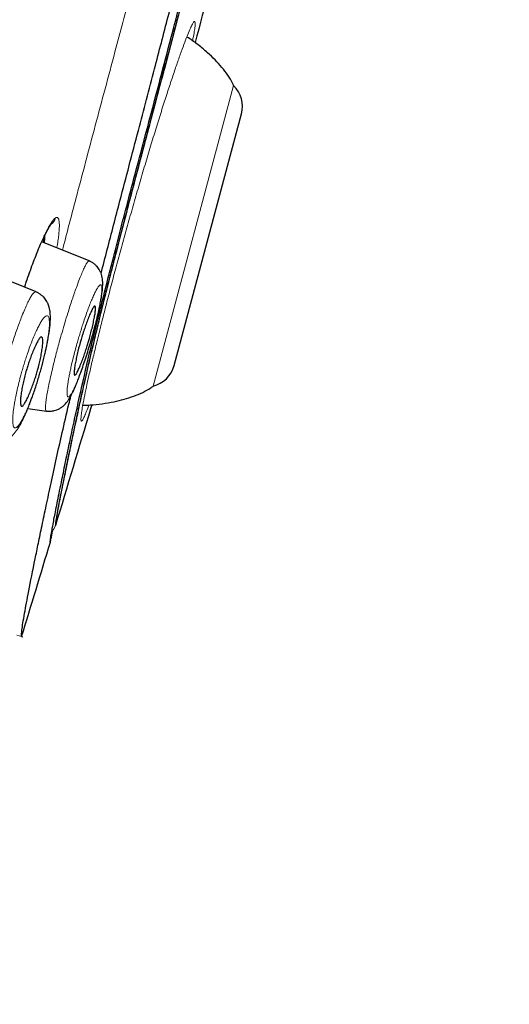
# Model space of a CAD drawing. Header units: millimetres. Extents: x 8 to 830, y 12 to 2106.
# Tile 605 of 624: x 804 to 817, y 1789 to 1814. Entities that reach past the tile are written whole.
import ezdxf

# ---------------------------------------------------------------- set-up
doc = ezdxf.new("R2010")
doc.units = ezdxf.units.MM

msp = doc.modelspace()

# ---------------------------------------------------------------- linework, layer by layer
at = {"color": 7, "linetype": 'Continuous', "lineweight": 30}
for p, q in [((808.252, 1813.482), (808.22, 1813.49)), ((808.252, 1813.482), (808.22, 1813.49)), ((808.232, 1805.056), (809.917, 1811.345)), ((806.114, 1807.675), (804.929, 1808.153)), ((804.784, 1806.9), (803.52, 1807.411)), ((804.579, 1803.982), (805.042, 1803.916)), ((805.268, 1801.055), (805.266, 1801.063)), ((805.185, 1800.928), (805.152, 1800.718)), ((805.149, 1800.692), (805.141, 1800.638)), ((804.423, 1798.284), (804.451, 1798.276))]:
    msp.add_line(p, q, dxfattribs=at)
at = {"color": 8, "linetype": 'Continuous', "lineweight": 0}
for p, q in [((809.719, 1812.054), (807.706, 1804.542)), ((804.423, 1798.281), (804.301, 1798.316))]:
    msp.add_line(p, q, dxfattribs=at)
at = {"color": 8, "linetype": 'Continuous', "lineweight": 0, "flags": 128}
msp.add_lwpolyline([(805.234, 1800.983), (805.246, 1801.003), (805.268, 1801.055)], dxfattribs=at)
msp.add_lwpolyline([(805.234, 1800.983), (805.246, 1801.003), (805.268, 1801.055)], dxfattribs=at)
at = {"color": 7, "linetype": 'Continuous', "lineweight": 30}
for centre, radius, start, end in [((809.221, 1811.532), 0.721, 345, 46.3666), ((807.536, 1805.242), 0.721, 283.6334, 345), ((16.903, 2039.462), 823.624, 342.972548, 343.144005)]:
    msp.add_arc(centre, radius, start, end, dxfattribs=at)
at = {"color": 8, "linetype": 'Continuous', "lineweight": 0}
for centre, radius, start, end in [((804.987, 1808.822), 0.293, 304.5174, 345.1092), ((804.98, 1801.142), 0.3, 312.1917, 343.1754)]:
    msp.add_arc(centre, radius, start, end, dxfattribs=at)
at = {"color": 7, "linetype": 'Continuous', "lineweight": 30}
for points, knots in [([(815.242, 1879.54), (815.241, 1879.537), (815.239, 1879.531), (815.201, 1879.413), (815.109, 1879.093), (814.952, 1878.525), (814.727, 1877.697), (814.429, 1876.616), (814.055, 1875.245), (813.642, 1873.725), (813.208, 1872.122), (812.777, 1870.525), (812.282, 1868.669), (811.716, 1866.525), (811.092, 1864.109), (810.385, 1861.345), (809.603, 1858.269), (808.758, 1854.924), (807.905, 1851.54), (807.049, 1848.142), (805.912, 1843.619), (804.484, 1837.963), (802.769, 1831.185), (801.052, 1824.437), (799.336, 1817.706), (797.645, 1811.126), (795.982, 1804.673), (794.349, 1798.348), (792.94, 1792.889), (791.758, 1788.305), (790.801, 1784.591), (789.849, 1780.89), (789.234, 1778.489), (788.925, 1777.283)], [0, 0, 0, 0, 0.01834, 0.049646, 0.081159, 0.112776, 0.144427, 0.176122, 0.207963, 0.24004, 0.261619, 0.283406, 0.305452, 0.327787, 0.350088, 0.372164, 0.398331, 0.424187, 0.449771, 0.475138, 0.500324, 0.550384, 0.600197, 0.649769, 0.69912, 0.748534, 0.794887, 0.841452, 0.888204, 0.915872, 0.943695, 0.971714, 1, 1, 1, 1]), ([(815.242, 1879.54), (815.241, 1879.537), (815.239, 1879.531), (815.201, 1879.413), (815.109, 1879.093), (814.952, 1878.525), (814.727, 1877.697), (814.429, 1876.616), (814.055, 1875.245), (813.642, 1873.725), (813.208, 1872.122), (812.777, 1870.525), (812.282, 1868.669), (811.716, 1866.525), (811.092, 1864.109), (810.385, 1861.345), (809.603, 1858.269), (808.758, 1854.924), (807.905, 1851.54), (807.049, 1848.142), (805.912, 1843.619), (804.484, 1837.963), (802.769, 1831.185), (801.052, 1824.437), (799.336, 1817.706), (797.645, 1811.126), (795.982, 1804.673), (794.349, 1798.348), (792.94, 1792.889), (791.758, 1788.305), (790.801, 1784.591), (789.849, 1780.89), (789.234, 1778.489), (788.925, 1777.283)], [0, 0, 0, 0, 0.01834, 0.049646, 0.081159, 0.112776, 0.144427, 0.176122, 0.207963, 0.24004, 0.261619, 0.283406, 0.305452, 0.327787, 0.350088, 0.372164, 0.398331, 0.424187, 0.449771, 0.475138, 0.500324, 0.550384, 0.600197, 0.649769, 0.69912, 0.748534, 0.794887, 0.841452, 0.888204, 0.915872, 0.943695, 0.971714, 1, 1, 1, 1]), ([(816.606, 1877.625), (816.605, 1877.622), (816.604, 1877.615), (816.565, 1877.483), (816.476, 1877.159), (816.336, 1876.63), (816.155, 1875.94), (815.943, 1875.144), (815.685, 1874.177), (815.378, 1873.02), (815.034, 1871.725), (814.657, 1870.302), (814.252, 1868.771), (813.829, 1867.161), (813.401, 1865.515), (812.983, 1863.888), (812.538, 1862.141), (812.019, 1860.097), (811.422, 1857.746), (810.75, 1855.094), (810.064, 1852.386), (809.367, 1849.642), (808.664, 1846.875), (807.721, 1843.17), (806.532, 1838.517), (805.097, 1832.921), (803.657, 1827.324), (802.212, 1821.731), (800.765, 1816.142), (799.387, 1810.852), (798.085, 1805.856), (796.857, 1801.159), (795.631, 1796.466), (794.559, 1792.367), (793.642, 1788.863), (792.88, 1785.949), (792.126, 1783.059), (791.38, 1780.196), (790.898, 1778.336), (790.658, 1777.405)], [0, 0, 0, 0, 0.028654, 0.059928, 0.09124, 0.122572, 0.14765, 0.172731, 0.197817, 0.222921, 0.248052, 0.269017, 0.290007, 0.311024, 0.326805, 0.342591, 0.358372, 0.374141, 0.395139, 0.416112, 0.437059, 0.457984, 0.478883, 0.499762, 0.54148, 0.583159, 0.624801, 0.666394, 0.707958, 0.749542, 0.784512, 0.819509, 0.85453, 0.889572, 0.911612, 0.933672, 0.955754, 0.977859, 1, 1, 1, 1]), ([(816.606, 1877.624), (816.605, 1877.621), (816.603, 1877.614), (816.565, 1877.483), (816.476, 1877.159), (816.336, 1876.63), (816.155, 1875.94), (815.943, 1875.144), (815.685, 1874.177), (815.378, 1873.02), (815.034, 1871.725), (814.657, 1870.302), (814.252, 1868.771), (813.829, 1867.161), (813.401, 1865.515), (812.983, 1863.888), (812.538, 1862.141), (812.019, 1860.097), (811.422, 1857.746), (810.75, 1855.094), (810.064, 1852.386), (809.367, 1849.642), (808.664, 1846.875), (807.721, 1843.17), (806.532, 1838.517), (805.097, 1832.921), (803.657, 1827.324), (802.212, 1821.731), (800.765, 1816.142), (799.387, 1810.852), (798.085, 1805.856), (796.857, 1801.159), (795.631, 1796.466), (794.559, 1792.367), (793.642, 1788.863), (792.88, 1785.949), (792.126, 1783.059), (791.38, 1780.196), (790.898, 1778.336), (790.658, 1777.405)], [0, 0, 0, 0, 0.027628, 0.058936, 0.090281, 0.121646, 0.14675, 0.171858, 0.19697, 0.2221, 0.247258, 0.268245, 0.289258, 0.310297, 0.326094, 0.341896, 0.357694, 0.37348, 0.3945, 0.415495, 0.436465, 0.457411, 0.478333, 0.499234, 0.540995, 0.582719, 0.624404, 0.666041, 0.70765, 0.749277, 0.784284, 0.819319, 0.854376, 0.889455, 0.911519, 0.933602, 0.955707, 0.977835, 1, 1, 1, 1]), ([(790.833, 1777.52), (791.112, 1778.627), (791.683, 1780.885), (792.591, 1784.414), (793.524, 1788.029), (794.473, 1791.683), (795.532, 1795.749), (796.701, 1800.234), (797.979, 1805.133), (799.415, 1810.65), (801.006, 1816.772), (802.737, 1823.494), (804.461, 1830.215), (806.18, 1836.934), (807.604, 1842.524), (808.738, 1846.98), (809.586, 1850.307), (810.422, 1853.585), (811.241, 1856.787), (811.988, 1859.697), (812.653, 1862.278), (813.233, 1864.516), (813.76, 1866.524), (814.227, 1868.281), (814.636, 1869.815), (815.054, 1871.372), (815.454, 1872.866), (815.815, 1874.209), (816.101, 1875.272), (816.34, 1876.168), (816.509, 1876.803), (816.592, 1877.083), (816.596, 1877.096), (816.598, 1877.103)], [0, 0, 0, 0, 0.026664, 0.054357, 0.082001, 0.109685, 0.137453, 0.17399, 0.210713, 0.24757, 0.297859, 0.348126, 0.398373, 0.448601, 0.498899, 0.524186, 0.549552, 0.574879, 0.600129, 0.625492, 0.64667, 0.667756, 0.688924, 0.710123, 0.731243, 0.752352, 0.784057, 0.815599, 0.846785, 0.877833, 0.919215, 0.960784, 1, 1, 1, 1]), ([(816.592, 1876.721), (816.59, 1876.715), (816.586, 1876.703), (816.5, 1876.42), (816.325, 1875.774), (816.077, 1874.856), (815.782, 1873.771), (815.412, 1872.41), (815.004, 1870.9), (814.578, 1869.325), (814.161, 1867.771), (813.687, 1865.993), (813.154, 1863.96), (812.569, 1861.693), (811.901, 1859.086), (811.155, 1856.162), (810.344, 1852.965), (809.522, 1849.723), (808.697, 1846.461), (807.592, 1842.089), (806.197, 1836.589), (804.509, 1829.959), (802.809, 1823.313), (801.098, 1816.661), (799.584, 1810.844), (798.284, 1805.861), (797.198, 1801.713), (796.113, 1797.567), (795.031, 1793.43), (793.957, 1789.313), (792.899, 1785.241), (791.86, 1781.214), (791.207, 1778.631), (790.879, 1777.336)], [0, 0, 0, 0, 0.039392, 0.081265, 0.123167, 0.154792, 0.186451, 0.217971, 0.249506, 0.270698, 0.291841, 0.312877, 0.334073, 0.355258, 0.376322, 0.401743, 0.427011, 0.451975, 0.476801, 0.50158, 0.551155, 0.600863, 0.650713, 0.700608, 0.750487, 0.781648, 0.812807, 0.843984, 0.875217, 0.906469, 0.937628, 0.968734, 1, 1, 1, 1]), ([(811.229, 1825.513), (811.208, 1825.433), (811.11, 1825.047), (810.928, 1824.305), (810.685, 1823.305), (810.399, 1822.116), (810.071, 1820.749), (809.698, 1819.208), (809.32, 1817.668), (808.936, 1816.129), (808.542, 1814.592), (808.141, 1813.057), (807.737, 1811.527), (807.38, 1810.174), (807.071, 1809.001), (806.813, 1808.01), (806.588, 1807.13), (806.399, 1806.372), (806.243, 1805.729), (806.102, 1805.132), (805.964, 1804.528), (805.835, 1803.94), (805.715, 1803.375), (805.595, 1802.794), (805.477, 1802.222), (805.381, 1801.744), (805.318, 1801.414), (805.282, 1801.209), (805.266, 1801.097), (805.266, 1801.057), (805.267, 1801.056), (805.268, 1801.055)], [0, 0, 0, 0, 0.007817, 0.037833, 0.06797, 0.098181, 0.143342, 0.188406, 0.233474, 0.278561, 0.323701, 0.368835, 0.413846, 0.45873, 0.488803, 0.518974, 0.549039, 0.571582, 0.594185, 0.616801, 0.639383, 0.669484, 0.699681, 0.729881, 0.775053, 0.820335, 0.856452, 0.892299, 0.928102, 0.964002, 1, 1, 1, 1]), ([(811.229, 1825.513), (811.208, 1825.433), (811.11, 1825.047), (810.928, 1824.305), (810.685, 1823.305), (810.399, 1822.116), (810.071, 1820.749), (809.698, 1819.208), (809.32, 1817.668), (808.936, 1816.129), (808.542, 1814.592), (808.141, 1813.057), (807.737, 1811.527), (807.38, 1810.174), (807.071, 1809.001), (806.813, 1808.01), (806.588, 1807.13), (806.399, 1806.372), (806.243, 1805.729), (806.102, 1805.132), (805.964, 1804.528), (805.835, 1803.94), (805.715, 1803.375), (805.595, 1802.794), (805.477, 1802.222), (805.381, 1801.744), (805.318, 1801.414), (805.282, 1801.209), (805.266, 1801.097), (805.266, 1801.057), (805.267, 1801.056), (805.268, 1801.055)], [0, 0, 0, 0, 0.007817, 0.037833, 0.06797, 0.098181, 0.143342, 0.188406, 0.233474, 0.278561, 0.323701, 0.368835, 0.413846, 0.45873, 0.488803, 0.518974, 0.549039, 0.571582, 0.594185, 0.616801, 0.639383, 0.669484, 0.699681, 0.729881, 0.775053, 0.820335, 0.856452, 0.892299, 0.928102, 0.964002, 1, 1, 1, 1]), ([(811.225, 1825.501), (811.225, 1825.5), (811.216, 1825.464), (811.197, 1825.391), (811.147, 1825.19), (811.071, 1824.884), (810.967, 1824.462), (810.857, 1824.013), (810.741, 1823.535), (810.619, 1823.029), (810.522, 1822.628), (810.457, 1822.357), (810.427, 1822.233), (810.403, 1822.13), (810.379, 1822.032), (810.33, 1821.827), (810.256, 1821.52), (810.156, 1821.103), (810.048, 1820.651), (809.926, 1820.146), (809.79, 1819.586), (809.645, 1818.989), (809.52, 1818.481), (809.419, 1818.07), (809.344, 1817.767), (809.267, 1817.456), (809.188, 1817.138), (809.107, 1816.813), (809.023, 1816.481), (808.929, 1816.109), (808.828, 1815.71), (808.722, 1815.295), (808.623, 1814.909), (808.53, 1814.551), (808.445, 1814.222), (808.374, 1813.95), (808.317, 1813.729), (808.271, 1813.556), (808.229, 1813.395), (808.19, 1813.247), (808.147, 1813.083), (808.097, 1812.89), (808.011, 1812.563), (807.897, 1812.133), (807.761, 1811.616), (807.617, 1811.07), (807.511, 1810.671), (807.442, 1810.411), (807.422, 1810.332), (807.401, 1810.255), (807.381, 1810.177), (807.36, 1810.101), (807.305, 1809.892), (807.217, 1809.558), (807.098, 1809.105), (806.985, 1808.672), (806.896, 1808.33), (806.83, 1808.073), (806.784, 1807.897), (806.74, 1807.725), (806.697, 1807.557), (806.655, 1807.392), (806.614, 1807.231), (806.548, 1806.969), (806.458, 1806.611), (806.349, 1806.168), (806.267, 1805.827), (806.207, 1805.575), (806.166, 1805.404), (806.127, 1805.238), (806.089, 1805.074), (806.053, 1804.915), (806.017, 1804.759), (805.966, 1804.531), (805.901, 1804.237), (805.824, 1803.889), (805.753, 1803.558), (805.687, 1803.246), (805.626, 1802.957), (805.571, 1802.691), (805.522, 1802.446), (805.481, 1802.243), (805.447, 1802.076), (805.427, 1801.975), (805.415, 1801.912), (805.409, 1801.882), (805.403, 1801.853), (805.397, 1801.824), (805.392, 1801.795), (805.386, 1801.767), (805.374, 1801.704), (805.356, 1801.612), (805.336, 1801.503), (805.319, 1801.405), (805.304, 1801.319), (805.293, 1801.246), (805.284, 1801.185), (805.277, 1801.137), (805.273, 1801.1), (805.269, 1801.074), (805.268, 1801.058), (805.268, 1801.056), (805.268, 1801.055)], [0, 0, 0, 0, 0.000077, 0.003525, 0.006991, 0.019328, 0.03231, 0.045965, 0.06032, 0.075395, 0.091209, 0.096029, 0.09938, 0.102209, 0.105104, 0.108064, 0.12033, 0.132144, 0.144775, 0.160123, 0.176531, 0.194002, 0.212539, 0.221208, 0.230093, 0.239194, 0.24851, 0.258041, 0.267789, 0.277752, 0.29075, 0.302917, 0.314253, 0.324758, 0.334432, 0.343275, 0.348761, 0.353871, 0.358603, 0.362958, 0.366936, 0.373012, 0.379977, 0.395806, 0.411047, 0.425702, 0.444159, 0.446502, 0.448828, 0.451137, 0.453429, 0.455704, 0.457962, 0.472026, 0.4856, 0.498699, 0.51134, 0.516872, 0.522317, 0.527678, 0.532956, 0.538153, 0.543272, 0.548316, 0.563445, 0.578452, 0.593409, 0.599822, 0.606246, 0.612685, 0.619146, 0.625634, 0.632154, 0.638712, 0.655206, 0.671952, 0.688994, 0.706376, 0.724136, 0.741086, 0.758426, 0.776181, 0.78814, 0.800296, 0.803053, 0.80582, 0.808598, 0.811386, 0.814185, 0.816994, 0.819814, 0.83321, 0.847266, 0.862003, 0.877436, 0.89358, 0.910447, 0.927023, 0.94426, 0.962164, 0.980742, 1, 1, 1, 1]), ([(811.225, 1825.501), (811.225, 1825.5), (811.216, 1825.464), (811.197, 1825.391), (811.147, 1825.19), (811.071, 1824.884), (810.967, 1824.462), (810.857, 1824.013), (810.741, 1823.535), (810.619, 1823.029), (810.522, 1822.628), (810.457, 1822.357), (810.427, 1822.233), (810.403, 1822.13), (810.379, 1822.032), (810.33, 1821.827), (810.256, 1821.52), (810.156, 1821.103), (810.048, 1820.651), (809.926, 1820.146), (809.79, 1819.586), (809.645, 1818.989), (809.52, 1818.481), (809.419, 1818.07), (809.344, 1817.767), (809.267, 1817.456), (809.188, 1817.138), (809.107, 1816.813), (809.023, 1816.481), (808.929, 1816.109), (808.828, 1815.71), (808.722, 1815.295), (808.623, 1814.909), (808.53, 1814.551), (808.445, 1814.222), (808.374, 1813.95), (808.317, 1813.729), (808.271, 1813.556), (808.229, 1813.395), (808.19, 1813.247), (808.147, 1813.083), (808.097, 1812.89), (808.011, 1812.563), (807.897, 1812.133), (807.761, 1811.616), (807.617, 1811.07), (807.511, 1810.671), (807.442, 1810.411), (807.422, 1810.332), (807.401, 1810.255), (807.381, 1810.177), (807.36, 1810.101), (807.305, 1809.892), (807.217, 1809.558), (807.098, 1809.105), (806.985, 1808.672), (806.896, 1808.33), (806.83, 1808.073), (806.784, 1807.897), (806.74, 1807.725), (806.697, 1807.557), (806.655, 1807.392), (806.614, 1807.231), (806.548, 1806.969), (806.458, 1806.611), (806.349, 1806.168), (806.267, 1805.827), (806.207, 1805.575), (806.166, 1805.404), (806.127, 1805.238), (806.089, 1805.074), (806.053, 1804.915), (806.017, 1804.759), (805.966, 1804.531), (805.901, 1804.237), (805.824, 1803.889), (805.753, 1803.558), (805.687, 1803.246), (805.626, 1802.957), (805.571, 1802.691), (805.522, 1802.446), (805.481, 1802.243), (805.447, 1802.076), (805.427, 1801.975), (805.415, 1801.912), (805.409, 1801.882), (805.403, 1801.853), (805.397, 1801.824), (805.392, 1801.795), (805.386, 1801.767), (805.374, 1801.704), (805.356, 1801.612), (805.336, 1801.503), (805.319, 1801.405), (805.304, 1801.319), (805.293, 1801.246), (805.284, 1801.185), (805.277, 1801.137), (805.273, 1801.1), (805.269, 1801.074), (805.268, 1801.058), (805.268, 1801.056), (805.268, 1801.055)], [0, 0, 0, 0, 0.000077, 0.003525, 0.006991, 0.019328, 0.03231, 0.045965, 0.06032, 0.075395, 0.091209, 0.096029, 0.09938, 0.102209, 0.105104, 0.108064, 0.12033, 0.132144, 0.144775, 0.160123, 0.176531, 0.194002, 0.212539, 0.221208, 0.230093, 0.239194, 0.24851, 0.258041, 0.267789, 0.277752, 0.29075, 0.302917, 0.314253, 0.324758, 0.334432, 0.343275, 0.348761, 0.353871, 0.358603, 0.362958, 0.366936, 0.373012, 0.379977, 0.395806, 0.411047, 0.425702, 0.444159, 0.446502, 0.448828, 0.451137, 0.453429, 0.455704, 0.457962, 0.472026, 0.4856, 0.498699, 0.51134, 0.516872, 0.522317, 0.527678, 0.532956, 0.538153, 0.543272, 0.548316, 0.563445, 0.578452, 0.593409, 0.599822, 0.606246, 0.612685, 0.619146, 0.625634, 0.632154, 0.638712, 0.655206, 0.671952, 0.688994, 0.706376, 0.724136, 0.741086, 0.758426, 0.776181, 0.78814, 0.800296, 0.803053, 0.80582, 0.808598, 0.811386, 0.814185, 0.816994, 0.819814, 0.83321, 0.847266, 0.862003, 0.877436, 0.89358, 0.910447, 0.927023, 0.94426, 0.962164, 0.980742, 1, 1, 1, 1]), ([(810.165, 1818.576), (809.937, 1817.663), (809.483, 1815.843), (808.998, 1814.031), (808.756, 1813.129)], [0, 0, 0, 0, 0.501809, 1, 1, 1, 1]), ([(810.165, 1818.576), (809.937, 1817.663), (809.483, 1815.843), (808.998, 1814.031), (808.756, 1813.129)], [0, 0, 0, 0, 0.501809, 1, 1, 1, 1]), ([(805.141, 1800.638), (805.141, 1800.639), (805.141, 1800.641), (805.14, 1800.657), (805.142, 1800.689), (805.151, 1800.763), (805.173, 1800.897), (805.204, 1801.065), (805.24, 1801.254), (805.278, 1801.448), (805.322, 1801.671), (805.373, 1801.923), (805.44, 1802.252), (805.524, 1802.662), (805.629, 1803.166), (805.744, 1803.701), (805.896, 1804.395), (806.116, 1805.352), (806.362, 1806.357), (806.557, 1807.134), (806.684, 1807.631), (806.817, 1808.151), (806.957, 1808.693), (807.105, 1809.257), (807.304, 1810.016), (807.583, 1811.066), (807.961, 1812.497), (808.393, 1814.145), (808.692, 1815.319), (808.844, 1815.916)], [0, 0, 0, 0, 0.038356, 0.070617, 0.096794, 0.136428, 0.174923, 0.212403, 0.239022, 0.265862, 0.29297, 0.320391, 0.348171, 0.390495, 0.430347, 0.467919, 0.503444, 0.562312, 0.622714, 0.643583, 0.664928, 0.686813, 0.709298, 0.732439, 0.756286, 0.801977, 0.859326, 0.928427, 1, 1, 1, 1]), ([(806.41, 1807.358), (806.41, 1807.359), (806.46, 1807.556), (806.564, 1807.959), (806.721, 1808.564), (806.979, 1809.553), (807.321, 1810.856), (807.723, 1812.395), (808.029, 1813.567), (808.2, 1814.227), (808.258, 1814.449)], [0, 0, 0, 0, 0.0005376, 0.0872559, 0.1742358, 0.2612647, 0.5090457, 0.7239542, 0.9069932, 1, 1, 1, 1]), ([(809.726, 1812.043), (809.716, 1812.068), (809.674, 1812.163), (809.575, 1812.321), (809.429, 1812.515), (809.258, 1812.702), (809.061, 1812.889), (808.839, 1813.071), (808.664, 1813.202), (808.564, 1813.264), (808.55, 1813.273)], [0, 0, 0, 0, 0.046023, 0.181452, 0.322982, 0.469787, 0.620543, 0.79552, 0.970632, 1, 1, 1, 1]), ([(804.497, 1807.016), (804.498, 1807.019), (804.526, 1807.105), (804.582, 1807.266), (804.663, 1807.493), (804.74, 1807.7), (804.814, 1807.887), (804.883, 1808.052), (804.946, 1808.195), (805.005, 1808.318), (805.057, 1808.42), (805.105, 1808.503), (805.138, 1808.556), (805.156, 1808.581), (805.154, 1808.58), (805.153, 1808.579)], [0, 0, 0, 0, 0.003408, 0.0985, 0.192887, 0.285186, 0.375501, 0.463982, 0.550619, 0.635342, 0.718056, 0.798981, 0.879637, 0.96016, 1, 1, 1, 1]), ([(804.497, 1807.016), (804.498, 1807.019), (804.526, 1807.105), (804.582, 1807.266), (804.663, 1807.493), (804.74, 1807.7), (804.814, 1807.887), (804.883, 1808.052), (804.946, 1808.195), (805.005, 1808.318), (805.057, 1808.42), (805.105, 1808.503), (805.138, 1808.556), (805.156, 1808.581), (805.154, 1808.58), (805.153, 1808.579)], [0, 0, 0, 0, 0.003408, 0.0985, 0.192887, 0.285186, 0.375501, 0.463982, 0.550619, 0.635342, 0.718056, 0.798981, 0.879637, 0.96016, 1, 1, 1, 1]), ([(804.974, 1808.135), (804.978, 1808.166), (804.986, 1808.223), (804.987, 1808.263), (804.988, 1808.281)], [0, 0, 0, 0, 0.560472, 1, 1, 1, 1]), ([(804.974, 1808.135), (804.978, 1808.166), (804.986, 1808.223), (804.987, 1808.263), (804.988, 1808.281)], [0, 0, 0, 0, 0.560472, 1, 1, 1, 1]), ([(805.042, 1803.92), (805.078, 1803.917), (805.144, 1803.911), (805.233, 1803.926), (805.297, 1803.946), (805.357, 1803.972), (805.417, 1804.007), (805.474, 1804.053), (805.521, 1804.1), (805.561, 1804.148), (805.599, 1804.202), (805.633, 1804.258), (805.66, 1804.307), (805.686, 1804.358), (805.718, 1804.424), (805.759, 1804.515), (805.806, 1804.629), (805.86, 1804.767), (805.919, 1804.927), (805.981, 1805.107), (806.043, 1805.299), (806.105, 1805.498), (806.165, 1805.702), (806.222, 1805.907), (806.275, 1806.11), (806.322, 1806.3), (806.36, 1806.471), (806.389, 1806.615), (806.411, 1806.732), (806.425, 1806.82), (806.434, 1806.888), (806.441, 1806.944), (806.446, 1807.002), (806.45, 1807.066), (806.451, 1807.143), (806.444, 1807.222), (806.431, 1807.294), (806.414, 1807.351), (806.396, 1807.394), (806.376, 1807.434), (806.348, 1807.482), (806.307, 1807.533), (806.256, 1807.584), (806.191, 1807.634), (806.139, 1807.658), (806.112, 1807.67)], [0, 0, 0, 0, 0.021417, 0.039023, 0.052212, 0.061033, 0.07784, 0.096663, 0.111416, 0.129812, 0.15155, 0.171462, 0.188191, 0.202923, 0.227479, 0.255452, 0.286824, 0.321576, 0.359078, 0.396963, 0.435058, 0.473389, 0.511968, 0.550833, 0.590082, 0.629563, 0.666832, 0.700191, 0.729678, 0.755315, 0.773062, 0.789505, 0.806963, 0.825911, 0.848876, 0.871889, 0.8941, 0.911687, 0.918789, 0.927055, 0.939496, 0.951565, 0.96585, 0.982116, 1, 1, 1, 1]), ([(803.714, 1803.144), (803.739, 1803.141), (803.787, 1803.137), (803.855, 1803.142), (803.911, 1803.152), (803.954, 1803.164), (803.985, 1803.175), (804.011, 1803.186), (804.037, 1803.198), (804.075, 1803.218), (804.126, 1803.251), (804.188, 1803.303), (804.247, 1803.366), (804.294, 1803.427), (804.335, 1803.488), (804.371, 1803.547), (804.405, 1803.607), (804.443, 1803.681), (804.483, 1803.763), (804.52, 1803.844), (804.55, 1803.912), (804.572, 1803.964), (804.589, 1804.006), (804.606, 1804.049), (804.628, 1804.106), (804.658, 1804.185), (804.695, 1804.287), (804.74, 1804.414), (804.786, 1804.553), (804.831, 1804.697), (804.872, 1804.834), (804.91, 1804.967), (804.947, 1805.103), (804.981, 1805.236), (805.011, 1805.364), (805.035, 1805.471), (805.054, 1805.559), (805.068, 1805.63), (805.08, 1805.694), (805.092, 1805.762), (805.105, 1805.841), (805.12, 1805.943), (805.135, 1806.065), (805.144, 1806.201), (805.143, 1806.324), (805.133, 1806.427), (805.114, 1806.508), (805.096, 1806.565), (805.079, 1806.606), (805.06, 1806.645), (805.036, 1806.685), (805.004, 1806.731), (804.962, 1806.778), (804.912, 1806.822), (804.851, 1806.864), (804.805, 1806.885), (804.781, 1806.896)], [0, 0, 0, 0, 0.0160191, 0.0299163, 0.0414499, 0.0504656, 0.0568818, 0.0616346, 0.0684634, 0.0777683, 0.0939706, 0.1143397, 0.136877, 0.1603959, 0.182004, 0.2000407, 0.2185063, 0.2412104, 0.2681126, 0.2892447, 0.3062275, 0.3188584, 0.3271799, 0.3359877, 0.3490303, 0.3664268, 0.3881832, 0.414315, 0.4448377, 0.4706249, 0.4977854, 0.5232456, 0.5468308, 0.5753728, 0.6006012, 0.6223826, 0.6407276, 0.6556599, 0.6681808, 0.6831277, 0.7011689, 0.722242, 0.7564452, 0.7930279, 0.8307412, 0.86421, 0.8838764, 0.9000476, 0.9123679, 0.9186118, 0.9282627, 0.9414063, 0.9535062, 0.9674219, 0.9829938, 1, 1, 1, 1]), ([(805.908, 1805.706), (805.914, 1805.728), (805.928, 1805.775), (805.952, 1805.849), (805.984, 1805.945), (806.025, 1806.063), (806.075, 1806.198), (806.126, 1806.329), (806.177, 1806.444), (806.223, 1806.528), (806.25, 1806.551), (806.263, 1806.538), (806.27, 1806.513), (806.27, 1806.458), (806.259, 1806.359), (806.238, 1806.237), (806.209, 1806.098), (806.165, 1805.908), (806.114, 1805.717), (806.06, 1805.539), (806.019, 1805.413), (805.973, 1805.278), (805.923, 1805.142), (805.871, 1805.013), (805.823, 1804.904), (805.78, 1804.83), (805.754, 1804.81), (805.742, 1804.823), (805.735, 1804.849), (805.734, 1804.906), (805.746, 1805.005), (805.767, 1805.129), (805.796, 1805.268), (805.839, 1805.457), (805.881, 1805.608), (805.908, 1805.706)], [0, 0, 0, 0, 0.0123441, 0.026121, 0.0414406, 0.0674614, 0.0968125, 0.1297058, 0.1660423, 0.2056376, 0.2488031, 0.2670883, 0.2851167, 0.3198988, 0.3532371, 0.3852576, 0.4157146, 0.4449645, 0.4989375, 0.5197523, 0.5437141, 0.5705236, 0.6004428, 0.6331207, 0.6689667, 0.7077736, 0.7494174, 0.7680219, 0.7861253, 0.8213247, 0.8548568, 0.88691, 0.9174509, 0.946442, 1, 1, 1, 1]), ([(804.541, 1804.941), (804.553, 1804.978), (804.577, 1805.057), (804.619, 1805.181), (804.668, 1805.312), (804.721, 1805.445), (804.778, 1805.571), (804.833, 1805.68), (804.885, 1805.757), (804.919, 1805.777), (804.938, 1805.762), (804.95, 1805.735), (804.956, 1805.676), (804.951, 1805.574), (804.934, 1805.448), (804.91, 1805.307), (804.87, 1805.119), (804.822, 1804.928), (804.766, 1804.749), (804.722, 1804.619), (804.672, 1804.483), (804.619, 1804.348), (804.563, 1804.223), (804.509, 1804.12), (804.46, 1804.052), (804.428, 1804.035), (804.409, 1804.049), (804.397, 1804.077), (804.39, 1804.137), (804.396, 1804.24), (804.412, 1804.367), (804.437, 1804.507), (804.475, 1804.696), (804.515, 1804.845), (804.541, 1804.941)], [0, 0, 0, 0, 0.020466, 0.04387, 0.07048, 0.100049, 0.132699, 0.168442, 0.207037, 0.248806, 0.267544, 0.285957, 0.321336, 0.355, 0.387128, 0.417448, 0.446328, 0.498919, 0.52085, 0.545611, 0.572874, 0.602944, 0.635461, 0.670822, 0.708857, 0.74942, 0.76841, 0.786844, 0.822544, 0.856376, 0.8885, 0.918942, 0.947612, 1, 1, 1, 1]), ([(805.951, 1804.064), (806.012, 1804.066), (806.174, 1804.071), (806.435, 1804.1), (806.719, 1804.147), (806.983, 1804.21), (807.224, 1804.287), (807.448, 1804.382), (807.613, 1804.469), (807.697, 1804.532), (807.719, 1804.548)], [0, 0, 0, 0, 0.098741, 0.2611551, 0.4234433, 0.5632679, 0.6994281, 0.8306948, 0.9563034, 1, 1, 1, 1]), ([(804.423, 1798.281), (804.422, 1798.282), (804.418, 1798.286), (804.424, 1798.416), (804.484, 1798.794), (804.599, 1799.41), (804.724, 1800.037), (804.842, 1800.615), (804.933, 1801.056), (805.038, 1801.554), (805.159, 1802.114), (805.336, 1802.928), (805.496, 1803.646), (805.637, 1804.227), (805.653, 1804.296)], [0, 0, 0, 0, 0.106951, 0.229403, 0.367196, 0.481621, 0.604661, 0.656245, 0.709425, 0.764288, 0.820608, 0.878225, 0.985395, 1, 1, 1, 1]), ([(806.174, 1804.076), (806.164, 1804.043), (805.867, 1803.035), (805.562, 1802.029), (805.268, 1801.055)], [0, 0, 0, 0, 0.032496, 1, 1, 1, 1]), ([(806.174, 1804.076), (806.164, 1804.043), (805.867, 1803.035), (805.562, 1802.029), (805.268, 1801.055)], [0, 0, 0, 0, 0.032496, 1, 1, 1, 1]), ([(805.809, 1803.992), (805.811, 1803.99), (805.823, 1803.982), (805.833, 1803.972), (805.841, 1803.963)], [0, 0, 0, 0, 0.159532, 1, 1, 1, 1]), ([(805.809, 1803.992), (805.811, 1803.99), (805.824, 1803.982), (805.833, 1803.972), (805.841, 1803.963)], [0, 0, 0, 0, 0.157411, 1, 1, 1, 1])]:
    msp.add_open_spline(points, degree=3, knots=knots, dxfattribs=at)
at = {"color": 8, "linetype": 'Continuous', "lineweight": 0}
for points, knots in [([(816.58, 1876.053), (816.579, 1876.049), (816.577, 1876.041), (816.535, 1875.919), (816.443, 1875.601), (816.3, 1875.087), (816.116, 1874.414), (815.9, 1873.629), (815.638, 1872.681), (815.325, 1871.547), (814.976, 1870.272), (814.593, 1868.872), (814.184, 1867.363), (813.722, 1865.638), (813.202, 1863.665), (812.631, 1861.447), (812.02, 1859.045), (811.38, 1856.514), (810.721, 1853.897), (810.05, 1851.223), (809.371, 1848.517), (808.688, 1845.793), (807.769, 1842.125), (806.608, 1837.501), (805.198, 1831.925), (803.778, 1826.343), (802.352, 1820.765), (800.922, 1815.225), (799.486, 1809.721), (798.053, 1804.249), (796.615, 1798.781), (795.37, 1794.045), (794.322, 1790.048), (793.471, 1786.79), (792.634, 1783.568), (791.812, 1780.377), (791.293, 1778.32), (791.033, 1777.288)], [0, 0, 0, 0, 0.027695, 0.058894, 0.090028, 0.121166, 0.146177, 0.171284, 0.196414, 0.221444, 0.246463, 0.267448, 0.288438, 0.309296, 0.330126, 0.351186, 0.372225, 0.393197, 0.414217, 0.435226, 0.456147, 0.477015, 0.497875, 0.539987, 0.582177, 0.624368, 0.666516, 0.708656, 0.750043, 0.791463, 0.832917, 0.874415, 0.899547, 0.924608, 0.949641, 0.974722, 1, 1, 1, 1]), ([(816.58, 1876.053), (816.579, 1876.049), (816.577, 1876.041), (816.535, 1875.919), (816.443, 1875.601), (816.3, 1875.087), (816.116, 1874.414), (815.9, 1873.629), (815.638, 1872.681), (815.325, 1871.547), (814.976, 1870.272), (814.593, 1868.872), (814.184, 1867.363), (813.722, 1865.638), (813.202, 1863.665), (812.631, 1861.447), (812.02, 1859.045), (811.38, 1856.514), (810.721, 1853.897), (810.05, 1851.223), (809.371, 1848.517), (808.688, 1845.793), (807.769, 1842.125), (806.608, 1837.501), (805.198, 1831.925), (803.778, 1826.343), (802.352, 1820.765), (800.922, 1815.225), (799.486, 1809.721), (798.053, 1804.249), (796.615, 1798.781), (795.37, 1794.045), (794.322, 1790.048), (793.471, 1786.79), (792.634, 1783.568), (791.812, 1780.377), (791.293, 1778.32), (791.033, 1777.288)], [0, 0, 0, 0, 0.027695, 0.058894, 0.090028, 0.121166, 0.146177, 0.171284, 0.196414, 0.221444, 0.246463, 0.267448, 0.288438, 0.309296, 0.330126, 0.351186, 0.372225, 0.393197, 0.414217, 0.435226, 0.456147, 0.477015, 0.497875, 0.539987, 0.582177, 0.624368, 0.666516, 0.708656, 0.750043, 0.791463, 0.832917, 0.874415, 0.899547, 0.924608, 0.949641, 0.974722, 1, 1, 1, 1]), ([(805.445, 1807.945), (805.45, 1807.967), (805.558, 1808.384), (805.831, 1809.423), (806.263, 1811.052), (806.723, 1812.774), (807.016, 1813.882), (807.146, 1814.376)], [0, 0, 0, 0, 0.010705, 0.202478, 0.487626, 0.771976, 1, 1, 1, 1]), ([(805.445, 1807.945), (805.45, 1807.967), (805.558, 1808.384), (805.831, 1809.423), (806.263, 1811.052), (806.723, 1812.774), (807.016, 1813.882), (807.146, 1814.376)], [0, 0, 0, 0, 0.010705, 0.202478, 0.487626, 0.771976, 1, 1, 1, 1]), ([(806.102, 1804.07), (806.099, 1804.061), (806.071, 1803.981), (806.029, 1803.873), (805.978, 1803.752), (805.941, 1803.682), (805.916, 1803.659), (805.904, 1803.683), (805.905, 1803.754), (805.919, 1803.873), (805.946, 1804.038), (805.986, 1804.25), (806.039, 1804.506), (806.104, 1804.802), (806.18, 1805.135), (806.267, 1805.501), (806.364, 1805.896), (806.47, 1806.318), (806.584, 1806.763), (806.706, 1807.227), (806.834, 1807.706), (806.968, 1808.192), (807.104, 1808.683), (807.243, 1809.173), (807.384, 1809.659), (807.524, 1810.135), (807.663, 1810.599), (807.799, 1811.045), (807.931, 1811.466), (808.057, 1811.859), (808.176, 1812.221), (808.286, 1812.548), (808.388, 1812.838), (808.479, 1813.089), (808.559, 1813.298), (808.626, 1813.461), (808.68, 1813.576), (808.721, 1813.644), (808.748, 1813.666), (808.761, 1813.64), (808.761, 1813.569), (808.746, 1813.449), (808.723, 1813.318), (808.701, 1813.21), (808.693, 1813.174)], [0, 0, 0, 0, 0.003075, 0.027618, 0.052148, 0.076687, 0.101249, 0.125839, 0.150462, 0.175124, 0.199841, 0.224641, 0.249385, 0.274036, 0.298634, 0.323205, 0.347768, 0.372344, 0.396953, 0.421625, 0.446264, 0.470849, 0.49541, 0.519967, 0.544539, 0.569145, 0.593813, 0.61858, 0.643324, 0.668003, 0.692639, 0.717241, 0.741811, 0.766352, 0.790873, 0.815393, 0.839935, 0.864511, 0.889116, 0.913736, 0.938351, 0.962942, 0.9875, 1, 1, 1, 1]), ([(806.102, 1804.07), (806.099, 1804.061), (806.071, 1803.981), (806.029, 1803.873), (805.978, 1803.752), (805.941, 1803.682), (805.916, 1803.659), (805.904, 1803.683), (805.905, 1803.754), (805.919, 1803.873), (805.946, 1804.038), (805.986, 1804.25), (806.039, 1804.506), (806.104, 1804.802), (806.18, 1805.135), (806.267, 1805.501), (806.364, 1805.896), (806.47, 1806.318), (806.584, 1806.763), (806.706, 1807.227), (806.834, 1807.706), (806.968, 1808.192), (807.104, 1808.683), (807.243, 1809.173), (807.384, 1809.659), (807.524, 1810.135), (807.663, 1810.599), (807.799, 1811.045), (807.931, 1811.466), (808.057, 1811.859), (808.176, 1812.221), (808.286, 1812.548), (808.388, 1812.838), (808.479, 1813.089), (808.559, 1813.298), (808.626, 1813.461), (808.68, 1813.576), (808.721, 1813.644), (808.748, 1813.666), (808.761, 1813.64), (808.761, 1813.569), (808.746, 1813.449), (808.723, 1813.318), (808.701, 1813.21), (808.693, 1813.174)], [0, 0, 0, 0, 0.003075, 0.027618, 0.052148, 0.076687, 0.101249, 0.125839, 0.150462, 0.175124, 0.199841, 0.224641, 0.249385, 0.274036, 0.298634, 0.323205, 0.347768, 0.372344, 0.396953, 0.421625, 0.446264, 0.470849, 0.49541, 0.519967, 0.544539, 0.569145, 0.593813, 0.61858, 0.643324, 0.668003, 0.692639, 0.717241, 0.741811, 0.766352, 0.790873, 0.815393, 0.839935, 0.864511, 0.889116, 0.913736, 0.938351, 0.962942, 0.9875, 1, 1, 1, 1]), ([(808.033, 1812.647), (808.004, 1812.567), (807.962, 1812.451), (807.915, 1812.312), (807.901, 1812.269)], [0, 0, 0, 0, 0.692515, 1, 1, 1, 1]), ([(808.031, 1812.643), (808.003, 1812.564), (807.962, 1812.449), (807.915, 1812.312), (807.901, 1812.269)], [0, 0, 0, 0, 0.689167, 1, 1, 1, 1]), ([(804.497, 1807.016), (804.523, 1807.094), (804.577, 1807.256), (804.66, 1807.489), (804.745, 1807.716), (804.827, 1807.924), (804.905, 1808.112), (804.98, 1808.279), (805.05, 1808.423), (805.116, 1808.544), (805.174, 1808.64), (805.227, 1808.711), (805.256, 1808.735), (805.27, 1808.747)], [0, 0, 0, 0, 0.0832665, 0.1747075, 0.2659985, 0.3572853, 0.4487801, 0.540516, 0.6324425, 0.7244598, 0.8164509, 0.9083151, 1, 1, 1, 1]), ([(804.497, 1807.016), (804.523, 1807.094), (804.577, 1807.256), (804.66, 1807.489), (804.745, 1807.716), (804.827, 1807.924), (804.905, 1808.112), (804.98, 1808.279), (805.05, 1808.423), (805.116, 1808.544), (805.174, 1808.64), (805.227, 1808.711), (805.256, 1808.735), (805.27, 1808.747)], [0, 0, 0, 0, 0.0832665, 0.1747075, 0.2659985, 0.3572853, 0.4487801, 0.540516, 0.6324425, 0.7244598, 0.8164509, 0.9083151, 1, 1, 1, 1]), ([(805.27, 1808.747), (805.282, 1808.753), (805.305, 1808.765), (805.331, 1808.752), (805.351, 1808.717), (805.363, 1808.658), (805.368, 1808.578), (805.365, 1808.476), (805.355, 1808.353), (805.337, 1808.209), (805.32, 1808.091), (805.306, 1808.016), (805.304, 1808.002)], [0, 0, 0, 0, 0.108097, 0.216358, 0.324791, 0.433337, 0.541892, 0.650341, 0.758584, 0.866565, 0.974465, 1, 1, 1, 1]), ([(805.27, 1808.747), (805.282, 1808.753), (805.305, 1808.765), (805.331, 1808.752), (805.351, 1808.717), (805.363, 1808.658), (805.368, 1808.578), (805.365, 1808.476), (805.355, 1808.353), (805.337, 1808.209), (805.32, 1808.091), (805.306, 1808.016), (805.304, 1808.002)], [0, 0, 0, 0, 0.108097, 0.216358, 0.324791, 0.433337, 0.541892, 0.650341, 0.758584, 0.866565, 0.974465, 1, 1, 1, 1]), ([(804.994, 1808.127), (804.997, 1808.159), (805.005, 1808.234), (805.005, 1808.288), (805.006, 1808.318)], [0, 0, 0, 0, 0.428294, 1, 1, 1, 1]), ([(804.994, 1808.127), (804.997, 1808.159), (805.005, 1808.234), (805.005, 1808.288), (805.006, 1808.318)], [0, 0, 0, 0, 0.428294, 1, 1, 1, 1]), ([(805.043, 1803.923), (805.04, 1803.922), (805.031, 1803.919), (805.022, 1803.946), (805.018, 1803.997), (805.021, 1804.069), (805.029, 1804.149), (805.043, 1804.247), (805.064, 1804.372), (805.094, 1804.529), (805.134, 1804.721), (805.178, 1804.914), (805.223, 1805.1), (805.267, 1805.274), (805.314, 1805.454), (805.369, 1805.657), (805.433, 1805.882), (805.504, 1806.127), (805.571, 1806.347), (805.632, 1806.539), (805.687, 1806.705), (805.74, 1806.862), (805.797, 1807.024), (805.857, 1807.186), (805.917, 1807.339), (805.972, 1807.466), (806.02, 1807.566), (806.06, 1807.634), (806.092, 1807.671), (806.106, 1807.67), (806.113, 1807.67)], [0, 0, 0, 0, 0.0110688, 0.052342, 0.0936395, 0.1246143, 0.1555853, 0.1865291, 0.2174562, 0.2586817, 0.2999022, 0.3410902, 0.3719592, 0.4028115, 0.4336655, 0.464549, 0.5057753, 0.5470476, 0.5883217, 0.6192699, 0.6502091, 0.6811442, 0.7120955, 0.7533796, 0.7946436, 0.8357981, 0.8767581, 0.9175868, 0.9586809, 1, 1, 1, 1]), ([(803.714, 1803.148), (803.711, 1803.147), (803.698, 1803.145), (803.683, 1803.174), (803.67, 1803.233), (803.668, 1803.325), (803.676, 1803.446), (803.693, 1803.596), (803.72, 1803.769), (803.756, 1803.963), (803.796, 1804.157), (803.838, 1804.344), (803.879, 1804.519), (803.925, 1804.699), (803.979, 1804.903), (804.042, 1805.13), (804.115, 1805.375), (804.183, 1805.594), (804.246, 1805.786), (804.303, 1805.951), (804.359, 1806.106), (804.42, 1806.267), (804.485, 1806.426), (804.551, 1806.577), (804.612, 1806.702), (804.667, 1806.799), (804.715, 1806.864), (804.754, 1806.899), (804.772, 1806.897), (804.782, 1806.895)], [0, 0, 0, 0, 0.013502, 0.054739, 0.096003, 0.137272, 0.178542, 0.219762, 0.260974, 0.302176, 0.343346, 0.374208, 0.405062, 0.435928, 0.466832, 0.508091, 0.549393, 0.590681, 0.621622, 0.652534, 0.68344, 0.714368, 0.755627, 0.79687, 0.838, 0.878929, 0.919725, 0.960791, 1, 1, 1, 1]), ([(806.185, 1805.78), (806.202, 1805.841), (806.235, 1805.963), (806.281, 1806.141), (806.321, 1806.311), (806.357, 1806.47), (806.385, 1806.615), (806.407, 1806.742), (806.422, 1806.851), (806.429, 1806.941), (806.429, 1807.009), (806.421, 1807.055), (806.406, 1807.077), (806.384, 1807.075), (806.355, 1807.048), (806.32, 1806.998), (806.279, 1806.927), (806.233, 1806.834), (806.183, 1806.722), (806.131, 1806.591), (806.075, 1806.445), (806.018, 1806.285), (805.966, 1806.128), (805.918, 1805.98), (805.876, 1805.843), (805.835, 1805.706), (805.792, 1805.553), (805.747, 1805.385), (805.702, 1805.207), (805.665, 1805.051), (805.636, 1804.917), (805.613, 1804.804), (805.594, 1804.7), (805.577, 1804.596), (805.564, 1804.496), (805.558, 1804.406), (805.558, 1804.338), (805.566, 1804.291), (805.581, 1804.269), (805.602, 1804.271), (805.631, 1804.297), (805.665, 1804.347), (805.706, 1804.419), (805.75, 1804.512), (805.799, 1804.624), (805.852, 1804.755), (805.907, 1804.902), (805.963, 1805.063), (806.016, 1805.22), (806.063, 1805.369), (806.105, 1805.505), (806.146, 1805.643), (806.172, 1805.734), (806.185, 1805.78)], [0, 0, 0, 0, 0.020821, 0.04159, 0.062662, 0.083594, 0.104285, 0.125107, 0.145812, 0.166519, 0.187576, 0.208361, 0.229258, 0.249953, 0.270695, 0.291642, 0.312424, 0.333538, 0.354239, 0.374895, 0.395734, 0.416453, 0.437403, 0.453186, 0.468759, 0.484281, 0.499912, 0.520705, 0.541665, 0.562533, 0.578375, 0.593965, 0.60946, 0.62502, 0.645811, 0.666524, 0.687506, 0.708431, 0.729123, 0.749947, 0.770675, 0.791382, 0.812417, 0.833215, 0.854113, 0.87481, 0.895559, 0.916507, 0.937294, 0.953238, 0.968896, 0.984428, 1, 1, 1, 1]), ([(804.911, 1804.988), (804.927, 1805.049), (804.96, 1805.171), (805.003, 1805.35), (805.037, 1805.507), (805.064, 1805.643), (805.084, 1805.757), (805.099, 1805.862), (805.111, 1805.967), (805.119, 1806.069), (805.119, 1806.16), (805.111, 1806.231), (805.096, 1806.279), (805.074, 1806.304), (805.044, 1806.304), (805.007, 1806.28), (804.964, 1806.233), (804.916, 1806.164), (804.864, 1806.074), (804.809, 1805.964), (804.751, 1805.835), (804.691, 1805.691), (804.63, 1805.531), (804.575, 1805.375), (804.526, 1805.227), (804.483, 1805.091), (804.442, 1804.953), (804.399, 1804.799), (804.355, 1804.631), (804.312, 1804.451), (804.278, 1804.294), (804.253, 1804.158), (804.233, 1804.044), (804.219, 1803.939), (804.207, 1803.833), (804.2, 1803.731), (804.2, 1803.64), (804.208, 1803.569), (804.224, 1803.521), (804.246, 1803.496), (804.276, 1803.496), (804.312, 1803.519), (804.353, 1803.566), (804.4, 1803.635), (804.452, 1803.725), (804.506, 1803.836), (804.564, 1803.965), (804.623, 1804.11), (804.683, 1804.27), (804.739, 1804.427), (804.788, 1804.575), (804.831, 1804.712), (804.872, 1804.85), (804.898, 1804.942), (804.911, 1804.988)], [0, 0, 0, 0, 0.020805, 0.041571, 0.06266, 0.078392, 0.093941, 0.109463, 0.125118, 0.145808, 0.166512, 0.187579, 0.208359, 0.229249, 0.249954, 0.270675, 0.291636, 0.312415, 0.333549, 0.35425, 0.374884, 0.395736, 0.416455, 0.437396, 0.453194, 0.46877, 0.484287, 0.49991, 0.520701, 0.541658, 0.562529, 0.578361, 0.593946, 0.609443, 0.625011, 0.645792, 0.666504, 0.687491, 0.70841, 0.729105, 0.749933, 0.770678, 0.791387, 0.812406, 0.833209, 0.854112, 0.874808, 0.895548, 0.916507, 0.937293, 0.953251, 0.968913, 0.98444, 1, 1, 1, 1])]:
    msp.add_open_spline(points, degree=3, knots=knots, dxfattribs=at)

doc.saveas('drawing.dxf')
